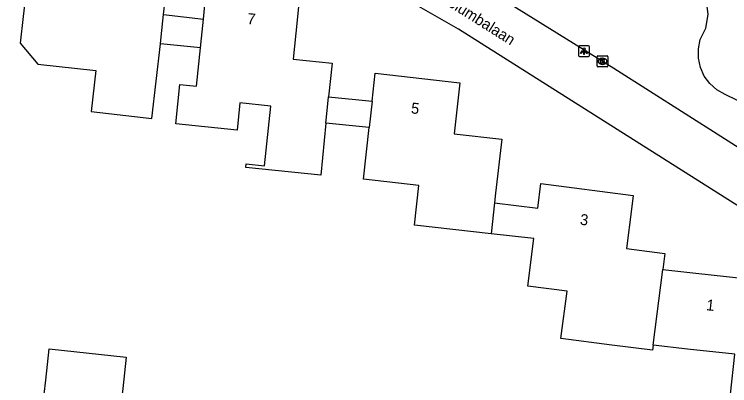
# Model space of a CAD drawing. Extents: x 162398 to 163643, y 386453 to 387397.
# Drawn here: x 162828.4 to 162893.9, y 386750.8 to 386784.8 of the extents above; entities that cross this region are included whole.
import ezdxf

# ---------------------------------------------------------------- set-up
doc = ezdxf.new("R2010")
doc.units = 0
for name, color, linetype in [('IMGEO_Groenvoorziening', 7, 'Continuous'), ('IMGEO_Kolk', 7, 'Continuous'), ('IMGEO_Lichtpunt', 7, 'Continuous'), ('IMGEO_Openbare_ruimte_label', 7, 'Continuous'), ('IMGEO_Pand', 7, 'Continuous'), ('IMGEO_Pand_nummerreeks', 7, 'Continuous'), ('IMGEO_Rijbaan_lokaal_open', 7, 'Continuous')]:
    doc.layers.add(name, color=color, linetype=linetype)

msp = doc.modelspace()

# ---------------------------------------------------------------- linework, layer by layer
at = {"layer": 'IMGEO_Groenvoorziening'}
msp.add_lwpolyline([(162895.717, 386776.409), (162893.523, 386777.479), (162892.772, 386777.907), (162892.127, 386778.482), (162891.615, 386779.178), (162891.259, 386779.966), (162891.075, 386780.81), (162891.07, 386781.674), (162891.245, 386782.521), (162891.749, 386783.565), (162891.981, 386784.824), (162891.813, 386786.093), (162891.261, 386787.248), (162890.705, 386787.898), (162890.104, 386788.369), (162881.579, 386796.237), (162881.037, 386796.593), (162880.434, 386796.828), (162879.47, 386796.934), (162878.83, 386796.836), (162878.224, 386796.607), (162877.379, 386795.983), (162876.975, 386795.739)], dxfattribs=at)
at = {"layer": 'IMGEO_Kolk'}
for p, q in [((162881.785, 386780.105), (162881.785, 386780.957)), ((162881.86, 386781.031), (162882.712, 386781.031)), ((162882.273, 386780.811), (162882.298, 386780.811)), ((162882.786, 386780.957), (162882.786, 386780.105)), ((162882.712, 386780.031), (162881.86, 386780.031)), ((162882.296, 386780.251), (162882.271, 386780.251))]:
    msp.add_line(p, q, dxfattribs=at)
for points in [[(162881.785, 386780.105), (162881.785, 386780.957)], [(162881.86, 386781.031), (162882.712, 386781.031)], [(162882.106, 386780.731), (162882.229, 386780.731), (162882.229, 386780.58), (162882.359, 386780.731), (162882.523, 386780.731), (162882.377, 386780.58), (162882.53, 386780.331), (162882.378, 386780.331), (162882.293, 386780.495), (162882.229, 386780.428), (162882.229, 386780.331), (162882.106, 386780.331), (162882.106, 386780.731)], [(162882.786, 386780.957), (162882.786, 386780.105)], [(162882.712, 386780.031), (162881.86, 386780.031)]]:
    msp.add_lwpolyline(points, dxfattribs=at)
for centre, start, end in [((162881.862, 386780.955), 91.55205, 178.44795), ((162881.862, 386780.955), 91.55205, 178.44795), ((162882.71, 386780.955), 1.55205, 88.44795), ((162882.71, 386780.955), 1.55205, 88.44795), ((162881.862, 386780.107), 181.55205, 268.44795), ((162881.862, 386780.107), 181.55205, 268.44795), ((162882.71, 386780.107), 271.55205, 358.44795), ((162882.71, 386780.107), 271.55205, 358.44795)]:
    msp.add_arc(centre, 0.0765, start, end, dxfattribs=at)
for centre, major_axis, ratio, start_param, end_param in [((162882.272, 386780.531), (-0.387, 0.002), 0.722429, 4.712389, 7.853982), ((162882.297, 386780.531), (-0.39, 0.002), 0.717154, 1.570796, 4.712389)]:
    msp.add_ellipse(centre, major_axis=major_axis, ratio=ratio, start_param=start_param, end_param=end_param, dxfattribs=at)
at = {"layer": 'IMGEO_Lichtpunt'}
for p, q in [((162880.988, 386781.957), (162880.18, 386781.957)), ((162880.988, 386781.957), (162880.18, 386781.957)), ((162880.086, 386781.862), (162880.086, 386781.055)), ((162880.086, 386781.862), (162880.086, 386781.055)), ((162881.082, 386781.055), (162881.082, 386781.862)), ((162881.082, 386781.055), (162881.082, 386781.862)), ((162880.18, 386780.961), (162880.988, 386780.961)), ((162880.18, 386780.961), (162880.988, 386780.961))]:
    msp.add_line(p, q, dxfattribs=at)
for points in [[(162880.46, 386781.526), (162880.499, 386781.498), (162880.311, 386781.236), (162880.273, 386781.263), (162880.46, 386781.526)], [(162880.562, 386781.478), (162880.609, 386781.478), (162880.609, 386781.156), (162880.562, 386781.156), (162880.562, 386781.478)], [(162880.672, 386781.498), (162880.71, 386781.525), (162880.897, 386781.263), (162880.858, 386781.235), (162880.672, 386781.498)]]:
    msp.add_lwpolyline(points, dxfattribs=at)
msp.add_circle((162880.585, 386781.66), 0.0994, dxfattribs=at)
for centre, start, end in [((162880.18, 386781.862), 90, 180), ((162880.18, 386781.862), 90, 180), ((162880.988, 386781.862), 0, 90), ((162880.988, 386781.862), 0, 90), ((162880.18, 386781.055), 180, 270), ((162880.18, 386781.055), 180, 270), ((162880.988, 386781.055), 270, 0), ((162880.988, 386781.055), 270, 360)]:
    msp.add_arc(centre, 0.0946, start, end, dxfattribs=at)
at = {"layer": 'IMGEO_Pand'}
for points in [[(162842.045, 386784.81), (162842.375, 386787.735), (162838.714, 386788.148), (162839.036, 386791.002), (162839.194, 386792.404), (162830.126, 386793.426), (162829.873, 386791.184), (162829.429, 386791.234), (162829.313, 386790.206), (162829.79, 386790.152), (162829.17, 386784.65), (162828.893, 386782.19), (162830.518, 386780.281), (162835.826, 386779.683), (162835.403, 386775.927), (162840.974, 386775.299), (162841.744, 386782.137)], [(162845.685, 386784.4), (162846.015, 386787.635), (162854.542, 386786.767), (162854.171, 386783.126), (162853.927, 386780.731), (162857.487, 386780.368), (162857.172, 386777.271)], [(162841.744, 386782.137), (162841.815, 386782.767), (162842.045, 386784.81)], [(162842.045, 386784.81), (162845.685, 386784.4)], [(162845.417, 386781.763), (162845.508, 386782.661), (162845.685, 386784.4)], [(162845.417, 386781.763), (162841.744, 386782.137)], [(162856.925, 386774.846), (162856.442, 386770.103), (162849.567, 386770.803), (162849.601, 386771.134), (162851.305, 386770.96), (162851.862, 386776.43), (162849.031, 386776.718), (162848.779, 386774.221), (162843.158, 386774.789), (162843.528, 386778.418), (162845.06, 386778.262), (162845.417, 386781.763)], [(162861.154, 386776.866), (162861.44, 386779.429), (162869.208, 386778.564), (162868.686, 386773.876), (162873.037, 386773.392), (162872.484, 386768.423), (162872.387, 386767.549)], [(162856.925, 386774.846), (162856.981, 386775.394), (162857.172, 386777.271)], [(162857.172, 386777.271), (162861.154, 386776.866)], [(162861.154, 386776.866), (162860.886, 386774.46)], [(162860.886, 386774.46), (162856.925, 386774.846)], [(162872.071, 386764.715), (162865.04, 386765.498), (162865.446, 386769.141), (162860.357, 386769.708), (162860.886, 386774.46)], [(162872.387, 386767.549), (162876.344, 386767.077), (162876.632, 386769.318), (162885.105, 386768.229), (162884.945, 386766.98), (162884.48, 386763.364), (162887.996, 386762.912), (162887.807, 386761.439)], [(162872.387, 386767.549), (162872.071, 386764.715)], [(162886.914, 386754.489), (162886.854, 386754.024), (162883.141, 386754.501), (162878.473, 386755.101), (162879.03, 386759.439), (162875.422, 386759.903), (162875.985, 386764.279), (162872.071, 386764.715)], [(162887.807, 386761.439), (162890.842, 386761.108), (162896.744, 386760.464), (162896.491, 386758.149), (162902.904, 386757.449), (162902.09, 386750), (162901.649, 386745.963), (162901.36, 386745.995), (162900.932, 386742.821), (162893.759, 386743.662), (162894.175, 386747.199), (162893.724, 386747.248), (162894.024, 386750), (162894.425, 386753.668), (162890.081, 386754.143), (162886.914, 386754.489)], [(162886.914, 386754.489), (162887.807, 386761.439)], [(162838.302, 386750.511), (162838.246, 386750), (162837.996, 386747.728), (162837.45, 386742.757), (162834.043, 386743.131), (162833.501, 386738.198), (162825.263, 386739.102), (162825.809, 386744.073), (162826.351, 386749.005), (162830.938, 386748.501), (162831.102, 386750), (162831.243, 386751.286), (162831.558, 386754.158), (162838.618, 386753.383), (162838.302, 386750.511)]]:
    msp.add_lwpolyline(points, dxfattribs=at)
at = {"layer": 'IMGEO_Rijbaan_lokaal_open'}
for points in [[(162915.366, 386761.679), (162915.26, 386761.542), (162915.141, 386761.416), (162915.012, 386761.301), (162914.874, 386761.198), (162914.726, 386761.108), (162914.571, 386761.031), (162914.41, 386760.968), (162914.244, 386760.92), (162914.074, 386760.887), (162913.902, 386760.869), (162913.73, 386760.867), (162913.557, 386760.88), (162913.387, 386760.909), (162913.219, 386760.952), (162913.057, 386761.011), (162912.9, 386761.084), (162912.75, 386761.17), (162883.326, 386779.885), (162871.597, 386787.192), (162863.566, 386791.905), (162855.301, 386795.687), (162845.898, 386799.152), (162819.285, 386807.824)], [(162912.129, 386756.249), (162869.085, 386783.465), (162860.954, 386788.148), (162853.712, 386791.497), (162844.55, 386794.823), (162815.673, 386804.14)]]:
    msp.add_lwpolyline(points, dxfattribs=at)

# ---------------------------------------------------------------- texts
at = {"layer": 'IMGEO_Openbare_ruimte_label'}
msp.add_text('Columbalaan', height=1, rotation=327.70905, dxfattribs=at).set_placement((162867.207, 386786.177))
at = {"layer": 'IMGEO_Pand_nummerreeks'}
for s, rotation, p in [('7', 354.19021, (162849.673, 386783.966)), ('5', 353.6459, (162864.687, 386775.767)), ('3', 352.67616, (162880.178, 386765.555)), ('1', 353.77195, (162891.759, 386757.709))]:
    msp.add_text(s, height=1, rotation=rotation, dxfattribs=at).set_placement(p)

doc.saveas('drawing.dxf')
